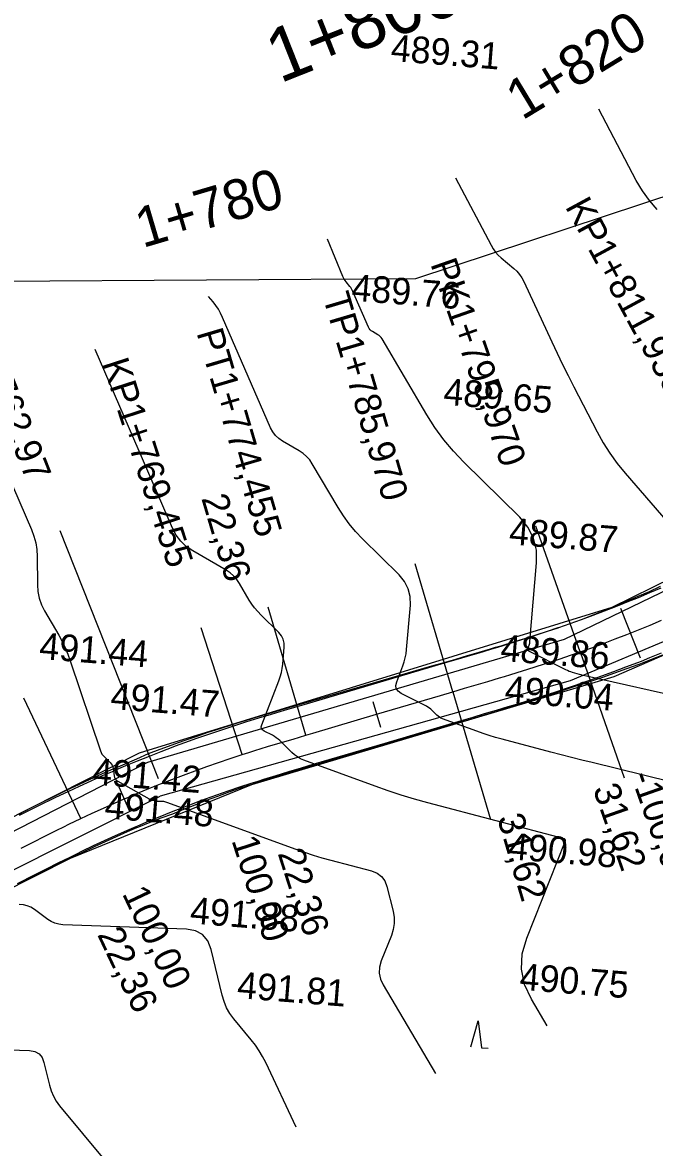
# Model space of a CAD drawing. Extents: x -636600 to -628587, y -1090963 to -1085869.
# Drawn here: x -629306.8 to -629259.4, y -1087125.3 to -1087040.9 of the extents above; entities that cross this region are included whole.
import ezdxf

# ---------------------------------------------------------------- set-up
doc = ezdxf.new("R2010")
doc.units = 0
for name, color, linetype in [('01_PARCELY_NÁVRH_PC', 7, 'Continuous'), ('40', 7, 'Continuous'), ('42', 7, 'Continuous'), ('43', 7, 'Continuous'), ('Ex_Major Contours', 7, 'Continuous'), ('Ex_Minor Contours', 7, 'Continuous'), ('HEKTOMETRY100', 7, 'Continuous'), ('HEKTOMETRY20', 7, 'Continuous'), ('HL_BODY', 7, 'Continuous'), ('koty_vše', 7, 'Continuous'), ('POLOMERY', 7, 'Continuous'), ('situace_osa', 7, 'Continuous'), ('situace_těleso', 7, 'Continuous'), ('situace_vozovka', 7, 'Continuous'), ('VRCHOLY', 7, 'Continuous')]:
    doc.layers.add(name, color=color, linetype=linetype)

msp = doc.modelspace()

# ---------------------------------------------------------------- linework, layer by layer
at = {"layer": '01_PARCELY_NÁVRH_PC'}
for points in [[(-629163.986, -1087041.493), (-629180.734, -1087043.495), (-629193.714, -1087047.027), (-629207.361, -1087052.807), (-629250.384, -1087078.761), (-629262.613, -1087084.754), (-629298.093, -1087095.687), (-629337.021, -1087115.343), (-629348.909, -1087120.655), (-629360.467, -1087124.319), (-629396.827, -1087133.963), (-629407.171, -1087137.594), (-629426.948, -1087146.5), (-629437.18, -1087150.398), (-629522.638, -1087174.802), (-629550.674, -1087182.001)], [(-629532.884, -1087183.832), (-629459.863, -1087162.923), (-629453.252, -1087163.177), (-629435.34, -1087157.253), (-629430.325, -1087152.974), (-629405.262, -1087141.911), (-629396.376, -1087138.752), (-629350.704, -1087126.485), (-629342.624, -1087123.389), (-629303.233, -1087103.554), (-629289.644, -1087098.025), (-629262.435, -1087089.924), (-629251.066, -1087085.014), (-629207.876, -1087058.831), (-629193.37, -1087052.18), (-629178.088, -1087048.084)]]:
    msp.add_lwpolyline(points, dxfattribs=at)
at = {"layer": '40'}
for p, q in [((-629266.159, -1087087.134), (-629252.46, -1087080.533)), ((-629250.49, -1087083.87), (-629265.725, -1087090.249)), ((-629297.432, -1087096.356), (-629266.159, -1087087.134)), ((-629265.725, -1087090.249), (-629296.501, -1087098.898)), ((-629347.844, -1087122.157), (-629297.432, -1087096.356)), ((-629347.212, -1087124.265), (-629296.501, -1087098.898))]:
    msp.add_line(p, q, dxfattribs=at)
at = {"layer": '42'}
for p, q in [((-629229.669, -1087044.341), (-629277.345, -1087060.119)), ((-629277.345, -1087060.119), (-629313.298, -1087060.349))]:
    msp.add_line(p, q, dxfattribs=at)
at = {"layer": '43'}
for p, q in [((-629273.193, -1087117.71), (-629272.635, -1087115.748)), ((-629272.635, -1087115.748), (-629272.396, -1087117.774)), ((-629272.396, -1087117.774), (-629271.897, -1087117.814))]:
    msp.add_line(p, q, dxfattribs=at)
at = {"layer": 'Ex_Major Contours'}
for points in [[(-629248.949, -1087093.411), (-629264.507, -1087089.91), (-629264.64, -1087089.879), (-629264.772, -1087089.847), (-629264.904, -1087089.812), (-629265.035, -1087089.777), (-629265.559, -1087089.63), (-629265.689, -1087089.59), (-629265.817, -1087089.544), (-629265.942, -1087089.492), (-629266.064, -1087089.433), (-629268.841, -1087088.025), (-629268.892, -1087087.989), (-629268.922, -1087087.945), (-629268.929, -1087087.893), (-629268.915, -1087087.832), (-629268.814, -1087087.573), (-629268.791, -1087087.508), (-629268.773, -1087087.441), (-629268.76, -1087087.373), (-629268.752, -1087087.305), (-629268.255, -1087081.414), (-629268.271, -1087080.446), (-629268.488, -1087079.553), (-629268.905, -1087078.734), (-629269.523, -1087077.989), (-629273.709, -1087073.865), (-629274.492, -1087073.042), (-629275.217, -1087072.175), (-629275.884, -1087071.261), (-629276.494, -1087070.303), (-629279.857, -1087064.616), (-629279.922, -1087064.521), (-629279.997, -1087064.437), (-629280.082, -1087064.363), (-629280.178, -1087064.3), (-629280.581, -1087064.067), (-629280.675, -1087064.003), (-629280.756, -1087063.926), (-629280.823, -1087063.838), (-629280.876, -1087063.737), (-629282.041, -1087061.053), (-629282.089, -1087060.951), (-629282.144, -1087060.854), (-629282.206, -1087060.762), (-629282.274, -1087060.673), (-629282.561, -1087060.326), (-629282.629, -1087060.238), (-629282.69, -1087060.144), (-629282.744, -1087060.047), (-629282.79, -1087059.945), (-629283.946, -1087057.141)], [(-629310.848, -1087117.817), (-629306.321, -1087117.979), (-629305.923, -1087118.046), (-629305.609, -1087118.217), (-629305.38, -1087118.491), (-629305.236, -1087118.867), (-629304.826, -1087120.581), (-629304.701, -1087120.998), (-629304.532, -1087121.393), (-629304.318, -1087121.766), (-629304.059, -1087122.116), (-629298.774, -1087128.499)]]:
    msp.add_lwpolyline(points, dxfattribs=at)
at = {"layer": 'Ex_Minor Contours'}
for points in [[(-629259.192, -1087054.906), (-629259.787, -1087054.242), (-629260.313, -1087053.522), (-629260.769, -1087052.746), (-629263.588, -1087047.377)], [(-629274.334, -1087052.531), (-629271.675, -1087057.596), (-629271.518, -1087057.862), (-629271.338, -1087058.108), (-629271.135, -1087058.336), (-629270.908, -1087058.544), (-629269.952, -1087059.338), (-629269.727, -1087059.547), (-629269.528, -1087059.777), (-629269.357, -1087060.028), (-629269.213, -1087060.299), (-629267.107, -1087064.839), (-629266.708, -1087065.687), (-629266.3, -1087066.531), (-629265.882, -1087067.37), (-629265.455, -1087068.205), (-629263.707, -1087071.578), (-629263.249, -1087072.402), (-629262.745, -1087073.195), (-629262.195, -1087073.957), (-629261.6, -1087074.688), (-629257.75, -1087079.144)], [(-629256.279, -1087098.308), (-629264.09, -1087096.392), (-629264.865, -1087096.2), (-629265.638, -1087096.004), (-629266.411, -1087095.805), (-629267.183, -1087095.602), (-629270.848, -1087094.632), (-629271.328, -1087094.499), (-629271.804, -1087094.355), (-629272.277, -1087094.2), (-629272.747, -1087094.035), (-629275.313, -1087093.1), (-629275.431, -1087093.05), (-629275.542, -1087092.988), (-629275.645, -1087092.915), (-629275.741, -1087092.83), (-629276.11, -1087092.466), (-629276.205, -1087092.379), (-629276.306, -1087092.3), (-629276.412, -1087092.23), (-629276.525, -1087092.167), (-629278.422, -1087091.205), (-629278.655, -1087091.042), (-629278.789, -1087090.841), (-629278.823, -1087090.602), (-629278.758, -1087090.325), (-629278.297, -1087089.14), (-629278.192, -1087088.841), (-629278.11, -1087088.537), (-629278.05, -1087088.228), (-629278.013, -1087087.914), (-629277.731, -1087084.573), (-629277.741, -1087083.935), (-629277.884, -1087083.346), (-629278.159, -1087082.806), (-629278.567, -1087082.315), (-629281.326, -1087079.597), (-629281.842, -1087079.055), (-629282.32, -1087078.483), (-629282.76, -1087077.881), (-629283.161, -1087077.249), (-629285.091, -1087073.986), (-629285.29, -1087073.693), (-629285.521, -1087073.433), (-629285.784, -1087073.205), (-629286.079, -1087073.01), (-629287.323, -1087072.293), (-629287.613, -1087072.094), (-629287.861, -1087071.859), (-629288.067, -1087071.586), (-629288.231, -1087071.275), (-629291.824, -1087062.998), (-629291.972, -1087062.686), (-629292.141, -1087062.387), (-629292.332, -1087062.101), (-629292.542, -1087061.827), (-629292.876, -1087061.425)], [(-629267.461, -1087116.126), (-629268.639, -1087114.138), (-629269.152, -1087113.023), (-629269.383, -1087111.886), (-629269.33, -1087110.727), (-629268.995, -1087109.547), (-629266.1, -1087102.308), (-629266.094, -1087102.29), (-629266.091, -1087102.271), (-629266.092, -1087102.253), (-629266.095, -1087102.234), (-629266.113, -1087102.16), (-629266.12, -1087102.143), (-629266.13, -1087102.129), (-629266.143, -1087102.119), (-629266.16, -1087102.113), (-629276.416, -1087099.396), (-629277.417, -1087099.118), (-629278.412, -1087098.818), (-629279.399, -1087098.496), (-629280.38, -1087098.151), (-629285.734, -1087096.2), (-629285.981, -1087096.095), (-629286.212, -1087095.966), (-629286.427, -1087095.813), (-629286.627, -1087095.635), (-629287.536, -1087094.739), (-629287.663, -1087094.623), (-629287.797, -1087094.519), (-629287.939, -1087094.424), (-629288.089, -1087094.341), (-629288.704, -1087094.029), (-629288.831, -1087093.941), (-629288.904, -1087093.832), (-629288.922, -1087093.702), (-629288.887, -1087093.552), (-629287.601, -1087090.249), (-629287.496, -1087089.948), (-629287.413, -1087089.641), (-629287.353, -1087089.329), (-629287.314, -1087089.011), (-629287.207, -1087087.732), (-629287.212, -1087087.424), (-629287.281, -1087087.139), (-629287.413, -1087086.878), (-629287.61, -1087086.641), (-629288.943, -1087085.329), (-629289.192, -1087085.067), (-629289.423, -1087084.79), (-629289.635, -1087084.5), (-629289.829, -1087084.195), (-629290.568, -1087082.945), (-629290.769, -1087082.649), (-629291.003, -1087082.386), (-629291.268, -1087082.156), (-629291.567, -1087081.958), (-629294.065, -1087080.518), (-629294.55, -1087080.186), (-629294.966, -1087079.792), (-629295.311, -1087079.334), (-629295.586, -1087078.814), (-629301.4, -1087065.419)], [(-629310.314, -1087069.365), (-629306.17, -1087078.912), (-629305.986, -1087079.402), (-629305.853, -1087079.902), (-629305.772, -1087080.414), (-629305.742, -1087080.936), (-629305.726, -1087083.049), (-629305.689, -1087083.567), (-629305.588, -1087084.068), (-629305.421, -1087084.55), (-629305.189, -1087085.015), (-629304.13, -1087086.837), (-629303.877, -1087087.298), (-629303.649, -1087087.771), (-629303.445, -1087088.254), (-629303.265, -1087088.748), (-629301.002, -1087095.495), (-629300.949, -1087095.627), (-629300.881, -1087095.75), (-629300.798, -1087095.863), (-629300.701, -1087095.966), (-629300.27, -1087096.373), (-629300.181, -1087096.471), (-629300.113, -1087096.58), (-629300.066, -1087096.699), (-629300.038, -1087096.829), (-629299.97, -1087097.368), (-629299.941, -1087097.494), (-629299.886, -1087097.604), (-629299.805, -1087097.696), (-629299.7, -1087097.771), (-629297.172, -1087099.193), (-629297.168, -1087099.195), (-629297.163, -1087099.197), (-629297.159, -1087099.199), (-629297.154, -1087099.201), (-629297.135, -1087099.207), (-629297.13, -1087099.209), (-629297.125, -1087099.21), (-629297.121, -1087099.21), (-629297.116, -1087099.21), (-629296.908, -1087099.21), (-629296.896, -1087099.211), (-629296.885, -1087099.214), (-629296.874, -1087099.218), (-629296.864, -1087099.225), (-629296.826, -1087099.254), (-629296.816, -1087099.26), (-629296.805, -1087099.265), (-629296.794, -1087099.267), (-629296.782, -1087099.269), (-629296.337, -1087099.285), (-629296.259, -1087099.291), (-629296.183, -1087099.302), (-629296.108, -1087099.32), (-629296.034, -1087099.344), (-629286.334, -1087102.878), (-629285.685, -1087103.107), (-629285.032, -1087103.32), (-629284.374, -1087103.518), (-629283.711, -1087103.702), (-629280.643, -1087104.515), (-629280.225, -1087104.68), (-629279.894, -1087104.93), (-629279.649, -1087105.265), (-629279.491, -1087105.686), (-629279.033, -1087107.539), (-629278.955, -1087108), (-629278.95, -1087108.456), (-629279.018, -1087108.907), (-629279.159, -1087109.352), (-629279.922, -1087111.26), (-629280.053, -1087111.722), (-629280.073, -1087112.174), (-629279.983, -1087112.619), (-629279.783, -1087113.054), (-629275.84, -1087119.705)], [(-629286.297, -1087123.714), (-629288.592, -1087118.876), (-629288.823, -1087118.424), (-629289.081, -1087117.99), (-629289.366, -1087117.572), (-629289.677, -1087117.171), (-629290.976, -1087115.603), (-629291.275, -1087115.198), (-629291.523, -1087114.767), (-629291.718, -1087114.31), (-629291.863, -1087113.828), (-629292.682, -1087110.402), (-629292.931, -1087109.754), (-629293.324, -1087109.284), (-629293.863, -1087108.991), (-629294.547, -1087108.875), (-629303.815, -1087108.543), (-629304.121, -1087108.509), (-629304.412, -1087108.432), (-629304.688, -1087108.311), (-629304.948, -1087108.146), (-629305.957, -1087107.398), (-629306.217, -1087107.234), (-629306.492, -1087107.117), (-629306.783, -1087107.047), (-629307.09, -1087107.024)]]:
    msp.add_lwpolyline(points, dxfattribs=at)
at = {"layer": 'HEKTOMETRY100'}
msp.add_lwpolyline([(-629261.956, -1087084.818), (-629260.483, -1087088.536)], dxfattribs=at)
at = {"layer": 'HEKTOMETRY20'}
for points in [[(-629280.546, -1087091.806), (-629279.98, -1087093.724)], [(-629299.608, -1087098.193), (-629298.817, -1087100.03)]]:
    msp.add_lwpolyline(points, dxfattribs=at)
at = {"layer": 'HL_BODY'}
for points in [[(-629264.995, -1087088.086), (-629268.301, -1087078.648)], [(-629274.537, -1087091.075), (-629277.367, -1087081.484)], [(-629285.581, -1087094.334), (-629288.412, -1087084.743)], [(-629290.365, -1087095.789), (-629293.434, -1087086.272)], [(-629302.468, -1087100.583), (-629306.748, -1087091.545)]]:
    msp.add_lwpolyline(points, dxfattribs=at)
at = {"layer": 'POLOMERY'}
for points in [[(-629285.581, -1087094.334), (-629288.412, -1087084.743)], [(-629290.365, -1087095.789), (-629293.434, -1087086.272)], [(-629264.995, -1087088.086), (-629261.689, -1087097.523)], [(-629274.537, -1087091.075), (-629271.706, -1087100.666)], [(-629302.468, -1087100.583), (-629306.748, -1087091.545)]]:
    msp.add_lwpolyline(points, dxfattribs=at)
at = {"layer": 'situace_osa'}
msp.add_lwpolyline([(-629306.951, -1087102.798), (-629306.058, -1087102.347), (-629305.164, -1087101.899), (-629304.269, -1087101.454), (-629303.754, -1087101.202), (-629303.37, -1087101.015), (-629302.468, -1087100.583), (-629301.626, -1087100.188), (-629300.779, -1087099.802), (-629299.929, -1087099.423), (-629299.213, -1087099.112), (-629299.076, -1087099.053), (-629298.219, -1087098.69), (-629297.358, -1087098.336), (-629296.495, -1087097.989), (-629295.628, -1087097.65), (-629294.758, -1087097.32), (-629294.573, -1087097.25), (-629293.885, -1087096.997), (-629293.009, -1087096.683), (-629292.131, -1087096.377), (-629291.249, -1087096.079), (-629290.365, -1087095.789), (-629289.845, -1087095.623), (-629289.412, -1087095.487), (-629288.456, -1087095.192), (-629287.499, -1087094.903), (-629286.54, -1087094.618), (-629285.581, -1087094.334), (-629285.058, -1087094.18), (-629280.263, -1087092.765), (-629275.467, -1087091.35), (-629274.537, -1087091.075), (-629273.665, -1087090.818), (-629272.793, -1087090.559), (-629271.922, -1087090.3), (-629271.051, -1087090.038), (-629270.675, -1087089.924), (-629270.181, -1087089.773), (-629269.313, -1087089.505), (-629268.446, -1087089.233), (-629267.58, -1087088.955), (-629266.716, -1087088.672), (-629265.912, -1087088.402), (-629265.854, -1087088.382), (-629264.995, -1087088.086), (-629264.11, -1087087.771), (-629263.228, -1087087.448), (-629262.349, -1087087.117), (-629261.473, -1087086.777), (-629261.22, -1087086.677), (-629260.601, -1087086.429), (-629259.732, -1087086.074), (-629258.866, -1087085.709)], dxfattribs=at)
at = {"layer": 'situace_těleso'}
for points in [[(-629307.116, -1087100.246), (-629306.218, -1087099.789), (-629305.314, -1087099.335), (-629304.793, -1087099.076), (-629304.403, -1087098.884), (-629303.484, -1087098.439), (-629302.622, -1087098.032), (-629301.758, -1087097.632), (-629300.89, -1087097.239), (-629300.159, -1087096.914), (-629300.019, -1087096.852), (-629299.145, -1087096.473), (-629298.264, -1087096.109), (-629297.394, -1087095.717), (-629296.507, -1087095.37), (-629295.61, -1087095.045), (-629295.419, -1087094.977), (-629294.712, -1087094.728), (-629293.81, -1087094.418), (-629292.907, -1087094.115), (-629292.001, -1087093.819), (-629291.093, -1087093.531), (-629290.56, -1087093.366), (-629290.117, -1087093.23), (-629289.144, -1087092.936), (-629288.174, -1087092.648), (-629287.207, -1087092.365), (-629286.245, -1087092.085), (-629285.721, -1087091.933), (-629280.92, -1087090.538), (-629276.118, -1087089.143), (-629275.186, -1087088.873), (-629274.314, -1087088.619), (-629273.445, -1087088.365), (-629272.577, -1087088.11), (-629271.712, -1087087.853), (-629271.338, -1087087.741), (-629270.849, -1087087.596), (-629269.988, -1087087.338), (-629269.13, -1087087.076), (-629268.275, -1087086.81), (-629267.425, -1087086.536), (-629266.638, -1087086.266), (-629266.582, -1087086.246), (-629265.74, -1087085.958), (-629264.877, -1087085.646), (-629264.02, -1087085.317), (-629263.166, -1087084.979), (-629262.316, -1087084.634), (-629262.07, -1087084.532), (-629261.469, -1087084.28), (-629260.626, -1087083.918), (-629259.787, -1087083.547), (-629258.951, -1087083.169)], [(-629258.799, -1087088.321), (-629259.694, -1087088.675), (-629260.331, -1087088.921), (-629260.592, -1087089.02), (-629261.493, -1087089.355), (-629262.398, -1087089.681), (-629263.307, -1087089.997), (-629264.218, -1087090.304), (-629265.1, -1087090.595), (-629265.16, -1087090.616), (-629265.98, -1087090.89), (-629266.859, -1087091.179), (-629267.738, -1087091.462), (-629268.617, -1087091.741), (-629269.495, -1087092.014), (-629269.993, -1087092.167), (-629270.372, -1087092.283), (-629271.249, -1087092.548), (-629272.125, -1087092.809), (-629272.999, -1087093.069), (-629273.872, -1087093.326), (-629274.803, -1087093.601), (-629279.598, -1087095.016), (-629284.394, -1087096.43), (-629284.917, -1087096.585), (-629285.874, -1087096.867), (-629286.826, -1087097.15), (-629287.772, -1087097.435), (-629288.712, -1087097.726), (-629289.136, -1087097.861), (-629289.644, -1087098.025), (-629290.506, -1087098.313), (-629291.364, -1087098.612), (-629292.218, -1087098.921), (-629293.069, -1087099.24), (-629293.735, -1087099.498), (-629293.915, -1087099.569), (-629294.758, -1087099.909), (-629295.599, -1087100.25), (-629296.452, -1087100.564), (-629297.301, -1087100.887), (-629298.146, -1087101.221), (-629298.281, -1087101.275), (-629298.983, -1087101.575), (-629299.811, -1087101.949), (-629300.635, -1087102.331), (-629301.46, -1087102.712), (-629302.347, -1087103.128), (-629302.725, -1087103.308), (-629303.233, -1087103.554), (-629304.121, -1087103.988), (-629305.011, -1087104.428), (-629305.904, -1087104.873), (-629307.181, -1087105.509)]]:
    msp.add_lwpolyline(points, dxfattribs=at)
at = {"layer": 'situace_vozovka'}
for points in [[(-629307.069, -1087100.338), (-629306.17, -1087099.886), (-629305.264, -1087099.436), (-629304.742, -1087099.18), (-629304.351, -1087098.99), (-629303.431, -1087098.549), (-629302.57, -1087098.146), (-629301.704, -1087097.751), (-629300.835, -1087097.364), (-629300.102, -1087097.045), (-629299.962, -1087096.985), (-629299.086, -1087096.614), (-629298.206, -1087096.251), (-629297.323, -1087095.897), (-629296.437, -1087095.551), (-629295.548, -1087095.213), (-629295.358, -1087095.142), (-629294.655, -1087094.883), (-629293.759, -1087094.562), (-629292.861, -1087094.249), (-629291.96, -1087093.944), (-629291.055, -1087093.648), (-629290.525, -1087093.478), (-629290.083, -1087093.339), (-629289.112, -1087093.04), (-629288.144, -1087092.747), (-629287.179, -1087092.46), (-629286.218, -1087092.176), (-629285.695, -1087092.022), (-629280.899, -1087090.607), (-629276.104, -1087089.192), (-629275.173, -1087088.917), (-629274.302, -1087088.66), (-629273.433, -1087088.402), (-629272.567, -1087088.144), (-629271.702, -1087087.884), (-629271.329, -1087087.771), (-629270.841, -1087087.622), (-629269.982, -1087087.357), (-629269.126, -1087087.088), (-629268.273, -1087086.815), (-629267.425, -1087086.537), (-629266.636, -1087086.272), (-629266.58, -1087086.252), (-629265.739, -1087085.962), (-629264.874, -1087085.654), (-629264.012, -1087085.339), (-629263.153, -1087085.015), (-629262.296, -1087084.683), (-629262.049, -1087084.585), (-629261.444, -1087084.343), (-629260.594, -1087083.995), (-629259.748, -1087083.639), (-629258.905, -1087083.276)], [(-629307.212, -1087105.449), (-629305.938, -1087104.806), (-629305.047, -1087104.357), (-629304.159, -1087103.912), (-629303.273, -1087103.472), (-629302.767, -1087103.223), (-629302.389, -1087103.04), (-629301.506, -1087102.616), (-629300.682, -1087102.231), (-629299.854, -1087101.853), (-629299.023, -1087101.483), (-629298.323, -1087101.178), (-629298.189, -1087101.121), (-629297.351, -1087100.766), (-629296.51, -1087100.42), (-629295.666, -1087100.081), (-629294.819, -1087099.75), (-629293.969, -1087099.427), (-629293.787, -1087099.359), (-629293.115, -1087099.112), (-629292.259, -1087098.804), (-629291.4, -1087098.505), (-629290.539, -1087098.214), (-629289.674, -1087097.931), (-629289.166, -1087097.768), (-629288.74, -1087097.634), (-629287.8, -1087097.344), (-629286.853, -1087097.058), (-629285.901, -1087096.775), (-629284.945, -1087096.492), (-629284.421, -1087096.338), (-629279.626, -1087094.923), (-629274.83, -1087093.508), (-629273.9, -1087093.233), (-629273.027, -1087092.975), (-629272.153, -1087092.716), (-629271.277, -1087092.455), (-629270.4, -1087092.192), (-629270.02, -1087092.077), (-629269.522, -1087091.925), (-629268.644, -1087091.654), (-629267.765, -1087091.377), (-629266.886, -1087091.096), (-629266.007, -1087090.807), (-629265.188, -1087090.532), (-629265.129, -1087090.512), (-629264.251, -1087090.209), (-629263.346, -1087089.887), (-629262.444, -1087089.557), (-629261.546, -1087089.218), (-629260.65, -1087088.871), (-629260.391, -1087088.769), (-629259.758, -1087088.516), (-629258.869, -1087088.152)]]:
    msp.add_lwpolyline(points, dxfattribs=at)
at = {"layer": 'VRCHOLY'}
msp.add_lwpolyline([(-629296.649, -1087097.6), (-629304.013, -1087079.005)], dxfattribs=at)

# ---------------------------------------------------------------- texts
at = {"layer": 'HEKTOMETRY100'}
msp.add_text('1+800', height=4, rotation=21.61477, dxfattribs=at).set_placement((-629287.524, -1087045.469))
at = {"layer": 'HEKTOMETRY20'}
for s, rotation, p in [('1+820', 31.21181, (-629269.339, -1087048.258)), ('1+780', 16.44109, (-629297.831, -1087057.808))]:
    msp.add_text(s, height=3, rotation=rotation, dxfattribs=at).set_placement(p)
at = {"layer": 'HL_BODY'}
for s, rotation, p in [('KP1+811,938', 298.45458, (-629266.145, -1087054.692)), ('PK1+795,970', 289.30588, (-629276.247, -1087058.99)), ('TP1+785,970', 286.44109, (-629284.32, -1087061.453)), ('PT1+774,455', 286.44109, (-629293.797, -1087064.149)), ('KP1+769,455', 287.87348, (-629300.886, -1087066.421))]:
    msp.add_text(s, height=2, rotation=rotation, dxfattribs=at).set_placement(p)
at = {"layer": 'koty_vše'}
for s, p in [('489.31', (-629279.247, -1087043.766)), ('489.76', (-629282.198, -1087061.738)), ('489.65', (-629275.297, -1087069.542)), ('489.87', (-629270.369, -1087080.017)), ('491.44', (-629305.638, -1087088.608)), ('489.86', (-629271.011, -1087088.753)), ('491.47', (-629300.289, -1087092.356)), ('490.04', (-629270.695, -1087091.858)), ('491.42', (-629301.664, -1087098.024)), ('491.48', (-629300.733, -1087100.566)), ('490.98', (-629270.442, -1087103.626)), ('491.88', (-629294.319, -1087108.442)), ('490.75', (-629269.58, -1087113.415)), ('491.81', (-629290.787, -1087114.04))]:
    msp.add_text(s, height=2, rotation=355.43732, dxfattribs=at).set_placement(p)
at = {"layer": 'POLOMERY'}
for s, rotation, p in [('22,36', 286.44109, (-629293.435, -1087076.555)), ('-100,00', 289.30588, (-629261.217, -1087097.358)), ('31,62', 289.30588, (-629264.048, -1087098.35)), ('31,62', 286.44109, (-629271.227, -1087100.525)), ('100,00', 287.87348, (-629291.171, -1087102.217)), ('22,36', 287.87348, (-629287.707, -1087103.184)), ('100,00', 295.33769, (-629299.398, -1087106.204)), ('22,36', 295.33769, (-629301.26, -1087109.281))]:
    msp.add_text(s, height=2, rotation=rotation, dxfattribs=at).set_placement(p)
at = {"layer": 'VRCHOLY'}
msp.add_text('V1+762,97', height=2, rotation=291.60559, dxfattribs=at).set_placement((-629311.28, -1087063.371))

doc.saveas('drawing.dxf')
